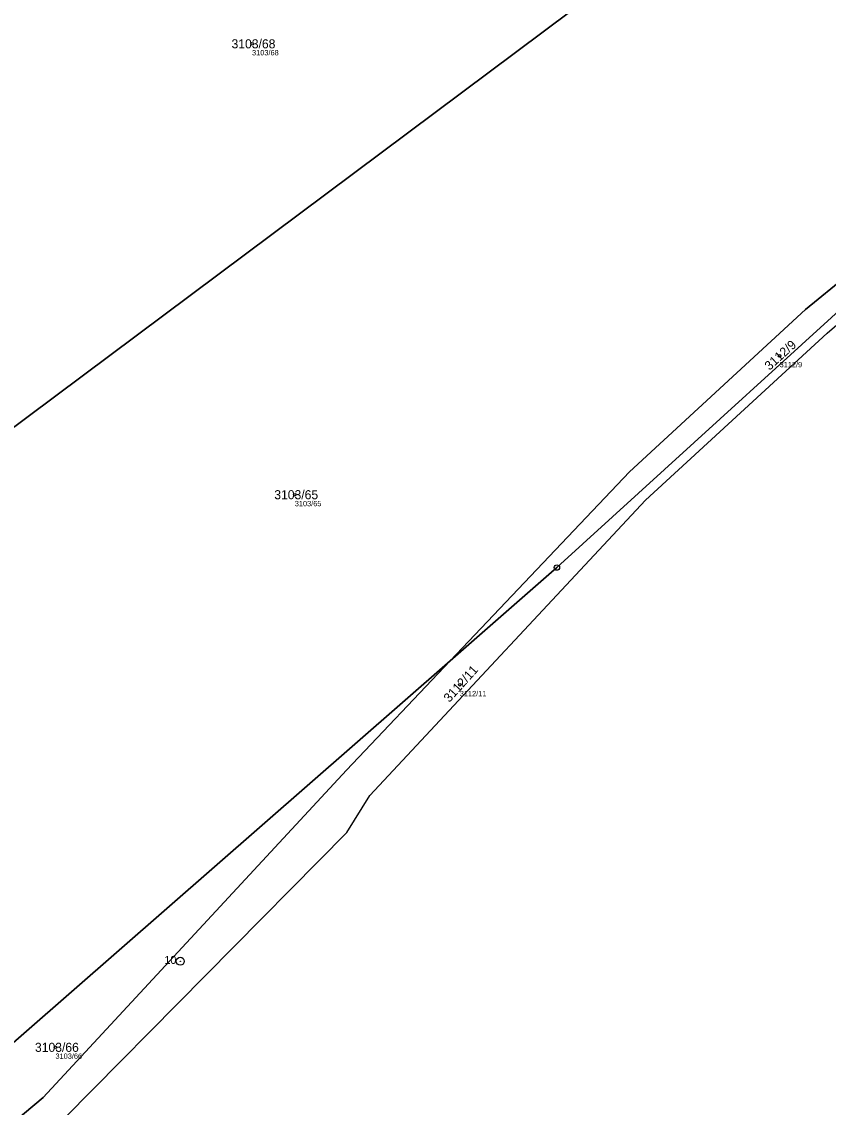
# Model space of a CAD drawing. Extents: x -751550 to -746116, y -1055108 to -1050700.
# Drawn here: x -747080.2 to -746929, y -1053734 to -1053530.5 of the extents above; entities that cross this region are included whole.
import ezdxf

# ---------------------------------------------------------------- set-up
doc = ezdxf.new("R2010")
doc.units = 0
for name, color, linetype in [('Definiční body', 7, 'Continuous'), ('Hranice parcel', 7, 'Continuous'), ('Parcelní čísla', 7, 'Continuous'), ('Polygon ku', 7, 'Continuous'), ('Polygon parcely', 7, 'Continuous'), ('Značky bodu BP', 7, 'Continuous')]:
    doc.layers.add(name, color=color, linetype=linetype)

msp = doc.modelspace()

# ---------------------------------------------------------------- linework, layer by layer
at = {"layer": 'Definiční body'}
for centre in [(-747037.03, -1053534.68), (-746938.16, -1053593.14), (-747029.02, -1053619.19), (-746998.1, -1053654.8), (-747073.87, -1053722.76)]:
    msp.add_circle(centre, 0.25, dxfattribs=at)
at = {"layer": 'Hranice parcel'}
for p, q in [((-747019.29, -1053682.47), (-747014.95, -1053675.57)), ((-747072.14, -1053736), (-747019.29, -1053682.47))]:
    msp.add_line(p, q, dxfattribs=at)
for points in [[(-747089.19, -1053612.06), (-746916.3, -1053482.95), (-746923.4, -1053413.13)], [(-747014.95, -1053675.57), (-746963.31, -1053620.21), (-746929.26, -1053588.93), (-746906.22, -1053569.13), (-746860.12, -1053524.47), (-746841.47, -1053504.51), (-746827.27, -1053487.03)], [(-746999.91, -1053650.33), (-746966.27, -1053614.91), (-746933.31, -1053584.49), (-746909.86, -1053565.35), (-746909.91, -1053564.38), (-746881.86, -1053535.49)], [(-746999.91, -1053650.33), (-746979.89, -1053632.84), (-746908.23, -1053567.62), (-746903.19, -1053562.96)], [(-747147.03, -1053769.71), (-747106.15, -1053743.19), (-746999.91, -1053650.33)], [(-747136.25, -1053769.57), (-747118.07, -1053765.39), (-747115.54, -1053762.97), (-747087.13, -1053741.3), (-747076.18, -1053732.15), (-747019.34, -1053670.8), (-746999.91, -1053650.33)]]:
    msp.add_lwpolyline(points, dxfattribs=at)
at = {"layer": 'Polygon ku'}
msp.add_lwpolyline([(-747304.71, -1053962.71), (-747300.5, -1053963.83), (-747278.9, -1053959.5), (-747236.63, -1053955.04), (-747218.04, -1053949.28), (-747169.98, -1053930.59), (-747113.97, -1053902.39), (-747078.12, -1053872.91), (-747018.48, -1053813.7), (-747034.06, -1053805.36), (-747040.36, -1053801.99), (-747110.02, -1053764.7), (-747085.04, -1053744.26), (-747072.14, -1053736), (-747019.29, -1053682.47), (-747014.95, -1053675.57), (-746963.31, -1053620.21), (-746929.26, -1053588.93), (-746906.22, -1053569.13)], dxfattribs=at)
at = {"layer": 'Polygon parcely'}
for points in [[(-746916.3, -1053482.95), (-747089.19, -1053612.06), (-747233.6, -1053719.48), (-747244.24, -1053727.4), (-747284.44, -1053731.38), (-747298.08, -1053732.73), (-747256.44, -1053773.9), (-747183.55, -1053770.1), (-747147.03, -1053769.71), (-747106.15, -1053743.19), (-746999.91, -1053650.33), (-746966.27, -1053614.91), (-746933.31, -1053584.49), (-746909.86, -1053565.35)], [(-747089.19, -1053612.06), (-746916.3, -1053482.95)], [(-746908.23, -1053567.62), (-746979.89, -1053632.84), (-746999.91, -1053650.33), (-747019.34, -1053670.8), (-747076.18, -1053732.15), (-747087.13, -1053741.3), (-747115.54, -1053762.97), (-747118.07, -1053765.39), (-747136.25, -1053769.57), (-747119.4, -1053769.95), (-747110.02, -1053764.7), (-747085.04, -1053744.26), (-747072.14, -1053736), (-747019.29, -1053682.47), (-747014.95, -1053675.57), (-746963.31, -1053620.21), (-746929.26, -1053588.93), (-746906.22, -1053569.13)]]:
    msp.add_lwpolyline(points, dxfattribs=at)
for points in [[(-746908.23, -1053567.62), (-746903.19, -1053562.96), (-746900.1, -1053556.91), (-746888.37, -1053543.4), (-746881.86, -1053535.49), (-746909.91, -1053564.38), (-746909.86, -1053565.35), (-746933.31, -1053584.49), (-746966.27, -1053614.91), (-746999.91, -1053650.33), (-746979.89, -1053632.84)], [(-747118.07, -1053765.39), (-747115.54, -1053762.97), (-747087.13, -1053741.3), (-747076.18, -1053732.15), (-747019.34, -1053670.8), (-746999.91, -1053650.33), (-747106.15, -1053743.19), (-747147.03, -1053769.71), (-747136.25, -1053769.57)]]:
    msp.add_lwpolyline(points, close=True, dxfattribs=at)
at = {"layer": 'Značky bodu BP'}
for centre, radius in [((-746979.89, -1053632.84), 0.5), ((-746979.89, -1053632.84), 0.0303), ((-747050.49, -1053706.63), 0.75), ((-747050.49, -1053706.63), 0.03)]:
    msp.add_circle(centre, radius, dxfattribs=at)

# ---------------------------------------------------------------- texts
at = {"layer": 'Definiční body'}
for s, p in [('3103/68', (-747037.03, -1053536.84)), ('3112/9', (-746938.16, -1053595.3)), ('3103/65', (-747029.02, -1053621.35)), ('3112/11', (-746998.1, -1053656.96)), ('3103/66', (-747073.87, -1053724.92))]:
    msp.add_text(s, height=1, dxfattribs=at).set_placement(p)
at = {"layer": 'Parcelní čísla'}
for s, p in [('3103/68', (-747040.87, -1053535.53)), ('3103/65', (-747032.86, -1053620.04)), ('3103/66', (-747077.71, -1053723.61))]:
    msp.add_text(s, height=1.7, dxfattribs=at).set_placement(p)
for s, rotation, p in [('3112/9', 42, (-746940.05, -1053595.98)), ('3112/11', 48, (-747000.04, -1053658.22))]:
    msp.add_text(s, height=1.7, rotation=rotation, dxfattribs=at).set_placement(p)
at = {"layer": 'Značky bodu BP'}
msp.add_text('10', height=1.5, dxfattribs=at).set_placement((-747053.45, -1053707.13))

doc.saveas('drawing.dxf')
